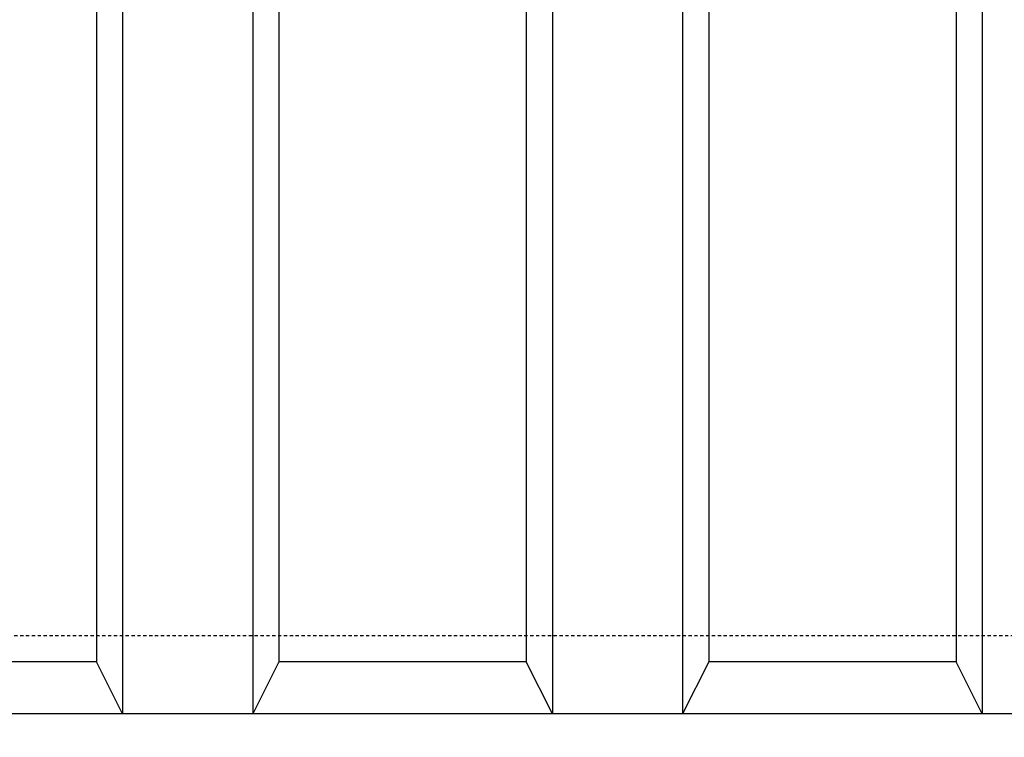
# Model space of a CAD drawing. Extents: x -169 to 7270, y -140 to 2984.
# Tile 640 of 656: x 6504 to 6542, y 1253 to 1281. Entities that reach past the tile are written whole.
import ezdxf

# ---------------------------------------------------------------- set-up
doc = ezdxf.new("R2010")
doc.units = 0
doc.header["$MEASUREMENT"] = 0
doc.linetypes.add('HIDDEN3', pattern=[0.1875, 0.125, -0.0625])
for name, color, linetype in [('TANK-ANCHOR', 4, 'CONTINUOUS'), ('TANK-UST', 5, 'CONTINUOUS'), ('TANK-UST-RIB', 7, 'CONTINUOUS')]:
    doc.layers.add(name, color=color, linetype=linetype)

msp = doc.modelspace()

# ---------------------------------------------------------------- linework, layer by layer
at = {"layer": 'TANK-ANCHOR'}
msp.add_lwpolyline([(6601.69428, 1254.01839), (6427.69428, 1254.01839), (6427.69428, 1236.01839), (6601.69428, 1236.01839)], close=True, dxfattribs=at)
at = {"layer": 'TANK-UST'}
msp.add_lwpolyline([(6562.45183, 1254.01839), (6557.45183, 1254.01839), (6556.45183, 1256.01839), (6546.95183, 1256.01839), (6545.95183, 1254.01839), (6540.95183, 1254.01839), (6539.95183, 1256.01839), (6530.45183, 1256.01839), (6529.45183, 1254.01839), (6524.45183, 1254.01839), (6523.45183, 1256.01839), (6513.95183, 1256.01839), (6512.95183, 1254.01839), (6507.95183, 1254.01839), (6506.95183, 1256.01839), (6497.45183, 1256.01839), (6496.45183, 1254.01839), (6491.45183, 1254.01839), (6490.45183, 1256.01839), (6485.90826, 1256.01839, -0.9543276), (6485.90826, 1378.01839)], format="xyb", dxfattribs=at)
at = {"layer": 'TANK-UST', "color": 2, "linetype": 'HIDDEN3'}
msp.add_lwpolyline([(6916.95183, 1377.01839), (6921.45683, 1377.01839, -0.9539575), (6921.45683, 1257.01839), (6916.95183, 1257.01839), (6909.69448, 1257.01839), (6814.44428, 1257.01839), (6715.42492, 1257.01839), (6490.42492, 1257.01839), (6485.93173, 1257.01839, -0.9539575), (6485.93173, 1377.01839), (6490.42492, 1377.01839), (6715.42492, 1377.01839), (6814.44428, 1377.01839), (6909.69448, 1377.01839)], format="xyb", close=True, dxfattribs=at)
at = {"layer": 'TANK-UST-RIB'}
for p, q in [((6506.95183, 1306.4106), (6506.95183, 1256.01839)), ((6507.95183, 1304.70883), (6507.95183, 1254.01839)), ((6512.95183, 1299.22723), (6512.95183, 1254.01839)), ((6540.95183, 1299.22723), (6540.95183, 1254.01839)), ((6513.95183, 1298.48396), (6513.95183, 1256.01839)), ((6539.95183, 1298.48396), (6539.95183, 1256.01839)), ((6523.45183, 1294.65156), (6523.45183, 1256.01839)), ((6530.45183, 1294.65156), (6530.45183, 1256.01839)), ((6524.45183, 1294.51783), (6524.45183, 1254.01839)), ((6529.45183, 1294.51783), (6529.45183, 1254.01839))]:
    msp.add_line(p, q, dxfattribs=at)

doc.saveas('drawing.dxf')
